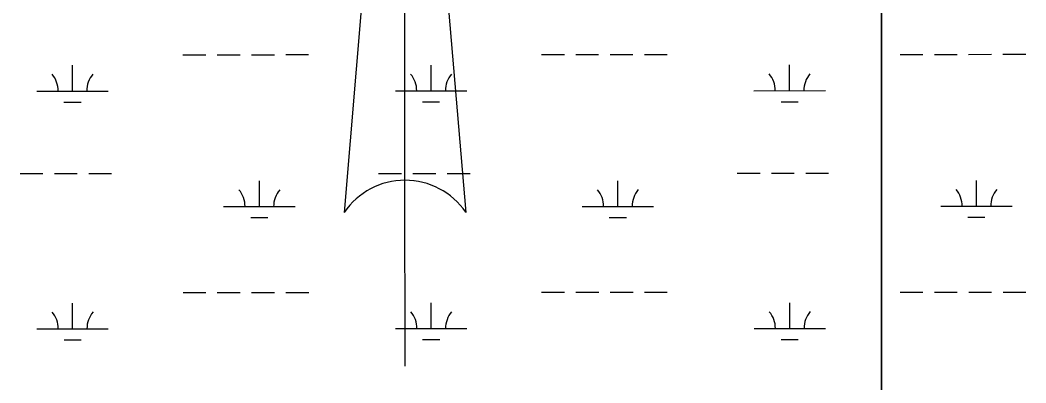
# Model space of a CAD drawing. Extents: x 3279314 to 3317160, y 734079 to 759431.
# Drawn here: x 3307186 to 3308594, y 754901 to 755409 of the extents above; entities that cross this region are included whole.
import ezdxf

# ---------------------------------------------------------------- set-up
doc = ezdxf.new("R2010")
doc.units = 0
doc.layers.add('V-ANNO-SYMB', color=7, linetype='Continuous')
doc.layers.add('V-WETL-SWMP', color=7, linetype='Continuous')

msp = doc.modelspace()

# ---------------------------------------------------------------- linework, layer by layer
at = {"layer": 'V-ANNO-SYMB'}
for p, q in [((3307724.6, 756154.9), (3307640.1, 755139.8)), ((3307724.6, 756154.9), (3307810.1, 755139.9)), ((3307725, 755184.9), (3307724.6, 756154.9)), ((3307724.6, 756154.9), (3307810.1, 755139.9)), ((3307725, 755184.9), (3307724.6, 756154.9)), ((3307725.2, 754924.9), (3307725, 755184.9))]:
    msp.add_line(p, q, dxfattribs=at)
for start, end in [(90.0292, 145.8237), (34.2346, 90.0292), (34.2346, 90.018)]:
    msp.add_arc((3307725.1, 755082.1), 102.8, start, end, dxfattribs=at)
at = {"layer": 'V-WETL-SWMP'}
for p, q in [((3308392.1, 756706), (3308392.1, 751604.2)), ((3308392.1, 751604.2), (3308392.1, 756706)), ((3308392.1, 756706), (3308392.1, 751604.2)), ((3308392.1, 751604.2), (3308392.1, 756706)), ((3307414.2, 755360.5), (3307446.2, 755360.5)), ((3307462.2, 755360.5), (3307494.2, 755360.5)), ((3307510.2, 755360.5), (3307542.2, 755360.5)), ((3307558.2, 755360.6), (3307590.2, 755360.6)), ((3307916.2, 755360.7), (3307948.2, 755360.8)), ((3307964.2, 755360.8), (3307996.2, 755360.8)), ((3308012.2, 755360.8), (3308044.2, 755360.8)), ((3308060.2, 755360.8), (3308092.2, 755360.8)), ((3308418.1, 755361), (3308450.1, 755361)), ((3308466.1, 755361), (3308498.1, 755361)), ((3308514.1, 755361), (3308546.1, 755361.1)), ((3308562.1, 755361.1), (3308594.1, 755361.1)), ((3307259.7, 755309.7), (3307259.7, 755345.7)), ((3307761.6, 755309.9), (3307761.6, 755345.9)), ((3308263.5, 755310.2), (3308263.5, 755346.2)), ((3307209.7, 755309.6), (3307309.7, 755309.7)), ((3307711.6, 755309.9), (3307811.6, 755309.9)), ((3308213.5, 755310.1), (3308313.5, 755310.2)), ((3307247.7, 755294.2), (3307271.7, 755294.2)), ((3307749.6, 755294.5), (3307773.6, 755294.5)), ((3308251.5, 755294.7), (3308275.5, 755294.7)), ((3307186.3, 755194.2), (3307218.3, 755194.2)), ((3307234.3, 755194.2), (3307266.3, 755194.2)), ((3307282.3, 755194.2), (3307314.3, 755194.3)), ((3307688.2, 755194.4), (3307720.2, 755194.5)), ((3307736.2, 755194.5), (3307768.2, 755194.5)), ((3307784.2, 755194.5), (3307816.2, 755194.5)), ((3308190.1, 755194.7), (3308222.1, 755194.7)), ((3308238.1, 755194.7), (3308270.1, 755194.7)), ((3308286.1, 755194.7), (3308318.1, 755194.8)), ((3307521.2, 755147.9), (3307521.2, 755183.9)), ((3308023.1, 755148.2), (3308023.1, 755184.2)), ((3308525, 755148.4), (3308525, 755184.4)), ((3307471.2, 755147.9), (3307571.2, 755148)), ((3307973.1, 755148.2), (3308073.1, 755148.2)), ((3308475, 755148.4), (3308575, 755148.5)), ((3307509.2, 755132.5), (3307533.2, 755132.5)), ((3308011.1, 755132.7), (3308035.1, 755132.8)), ((3308513, 755133), (3308537, 755133)), ((3307414.4, 755027.8), (3307446.4, 755027.8)), ((3307462.4, 755027.8), (3307494.4, 755027.8)), ((3307510.4, 755027.9), (3307542.4, 755027.9)), ((3307558.4, 755027.9), (3307590.4, 755027.9)), ((3307916.3, 755028.1), (3307948.3, 755028.1)), ((3307964.3, 755028.1), (3307996.3, 755028.1)), ((3308012.3, 755028.1), (3308044.3, 755028.1)), ((3308060.3, 755028.1), (3308092.3, 755028.1)), ((3308418.2, 755028.3), (3308450.2, 755028.3)), ((3308466.2, 755028.3), (3308498.2, 755028.4)), ((3308514.2, 755028.4), (3308546.2, 755028.4)), ((3308562.2, 755028.4), (3308594.2, 755028.4)), ((3307259.8, 754977), (3307259.8, 755013)), ((3307761.8, 754977.2), (3307761.7, 755013.2)), ((3308263.7, 754977.5), (3308263.6, 755013.5)), ((3307209.8, 754977), (3307309.8, 754977)), ((3307711.8, 754977.2), (3307811.8, 754977.3)), ((3308213.7, 754977.5), (3308313.7, 754977.5)), ((3307247.9, 754961.5), (3307271.9, 754961.6)), ((3307749.8, 754961.8), (3307773.8, 754961.8)), ((3308251.7, 754962.1), (3308275.7, 754962.1))]:
    msp.add_line(p, q, dxfattribs=at)
for centre, start, end in [((3307204.4, 755310.1), 359.2573, 40.801), ((3307314.9, 755310.2), 139.2573, 180.801), ((3307706.3, 755310.4), 359.2573, 40.801), ((3307816.8, 755310.4), 139.2573, 180.801), ((3308208.3, 755310.6), 359.2573, 40.801), ((3308318.7, 755310.7), 139.2573, 180.801), ((3307466, 755148.4), 359.2573, 40.801), ((3307576.4, 755148.4), 139.2573, 180.801), ((3307967.9, 755148.6), 359.2573, 40.801), ((3308078.3, 755148.7), 139.2573, 180.801), ((3308469.8, 755148.9), 359.2573, 40.801), ((3308580.3, 755148.9), 139.2573, 180.801), ((3307204.6, 754977.4), 359.2573, 40.801), ((3307315.1, 754977.5), 139.2573, 180.801), ((3307706.5, 754977.7), 359.2573, 40.801), ((3307817, 754977.7), 139.2573, 180.801), ((3308208.4, 754977.9), 359.2573, 40.801), ((3308318.9, 754978), 139.2573, 180.801)]:
    msp.add_arc(centre, 35.2, start, end, dxfattribs=at)

doc.saveas('drawing.dxf')
